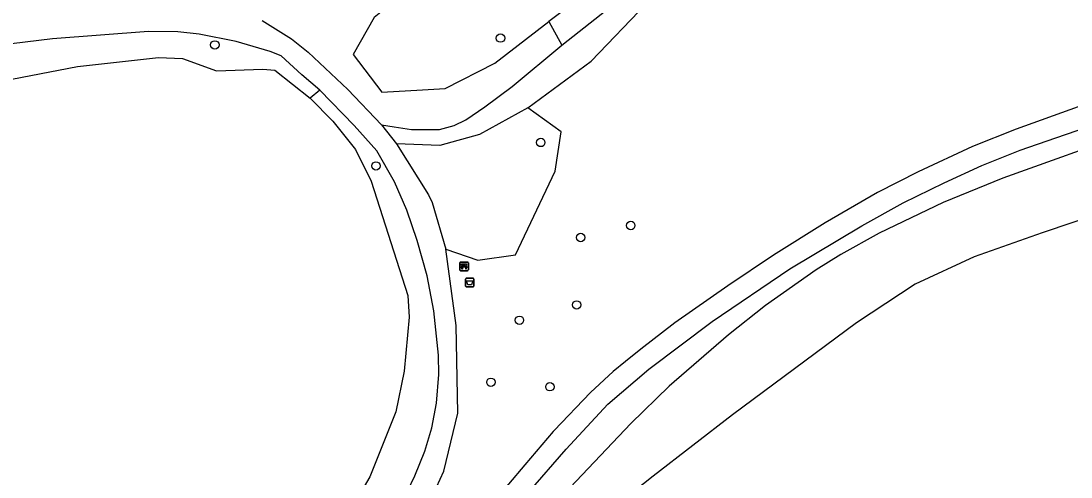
# Model space of a CAD drawing. Extents: x 158038 to 159242, y 380133 to 381214.
# Drawn here: x 158899.9 to 159022.4, y 380354.3 to 380407.5 of the extents above; entities that cross this region are included whole.
import ezdxf

# ---------------------------------------------------------------- set-up
doc = ezdxf.new("R2010")
doc.units = 0
for name, color, linetype in [('IMGEO_Afvalbak', 7, 'Continuous'), ('IMGEO_Bank', 7, 'Continuous'), ('IMGEO_Boom', 7, 'Continuous'), ('IMGEO_Fietspad_gesloten', 7, 'Continuous'), ('IMGEO_Groenvoorziening', 7, 'Continuous'), ('IMGEO_Meer_plas_ven_vijver', 7, 'Continuous'), ('IMGEO_Voetpad_halfverhard', 7, 'Continuous'), ('IMGEO_Waterloop', 7, 'Continuous')]:
    doc.layers.add(name, color=color, linetype=linetype)

msp = doc.modelspace()

# ---------------------------------------------------------------- linework, layer by layer
at = {"layer": 'IMGEO_Afvalbak'}
for p, q in [((158951.77, 380376.54), (158951.77, 380377.34)), ((158951.77, 380377.34), (158951.77, 380376.54)), ((158951.87, 380377.44), (158952.66, 380377.44)), ((158952.66, 380377.44), (158951.87, 380377.44)), ((158952.76, 380377.34), (158952.76, 380376.54)), ((158952.76, 380376.54), (158952.76, 380377.34)), ((158952.66, 380376.44), (158951.87, 380376.44)), ((158951.87, 380376.44), (158952.66, 380376.44))]:
    msp.add_line(p, q, dxfattribs=at)
msp.add_lwpolyline([(158951.91, 380377.16), (158952.62, 380377.16), (158952.47, 380376.68), (158952.06, 380376.68), (158951.91, 380377.16)], dxfattribs=at)
for centre, start, end in [((158951.87, 380377.34), 90, 180), ((158951.87, 380377.34), 90, 180), ((158952.66, 380377.34), 0, 90), ((158952.66, 380377.34), 360, 90), ((158951.87, 380376.54), 180, 270), ((158951.87, 380376.54), 180, 270), ((158952.66, 380376.54), 270, 0), ((158952.66, 380376.54), 270, 0)]:
    msp.add_arc(centre, 0.1, start, end, dxfattribs=at)
at = {"layer": 'IMGEO_Bank'}
for p, q in [((158951.11, 380378.4), (158951.11, 380379.24)), ((158951.11, 380379.24), (158951.11, 380378.4)), ((158951.18, 380379.33), (158952.02, 380379.33)), ((158952.02, 380379.33), (158951.18, 380379.33)), ((158952.03, 380378.33), (158951.19, 380378.33)), ((158951.19, 380378.33), (158952.03, 380378.33)), ((158951.8, 380378.73), (158951.41, 380378.73)), ((158951.42, 380378.83), (158951.42, 380378.94)), ((158951.46, 380378.94), (158951.46, 380378.83)), ((158951.75, 380378.95), (158951.47, 380378.95)), ((158951.47, 380378.83), (158951.75, 380378.83)), ((158951.76, 380378.83), (158951.76, 380378.94)), ((158951.8, 380378.94), (158951.8, 380378.83)), ((158952.11, 380379.25), (158952.11, 380378.41)), ((158952.11, 380378.41), (158952.11, 380379.25))]:
    msp.add_line(p, q, dxfattribs=at)
for points in [[(158951.36, 380378.73), (158951.21, 380378.73), (158951.32, 380378.83), (158951.41, 380378.83)], [(158951.41, 380378.95), (158951.32, 380378.95), (158951.32, 380379.11), (158951.89, 380379.11), (158951.89, 380378.95), (158951.81, 380378.95)], [(158951.41, 380378.72), (158951.41, 380378.51), (158951.36, 380378.51), (158951.36, 380378.72)], [(158951.81, 380378.83), (158951.89, 380378.83), (158952, 380378.73), (158951.86, 380378.73)], [(158951.85, 380378.72), (158951.85, 380378.51), (158951.81, 380378.51), (158951.81, 380378.72)]]:
    msp.add_lwpolyline(points, dxfattribs=at)
for centre, radius, start, end in [((158951.19, 380379.25), 0.0779, 92.4484, 184.2845), ((158951.19, 380379.25), 0.0779, 92.4484, 184.2845), ((158951.19, 380378.41), 0.0779, 182.4484, 274.2845), ((158951.19, 380378.41), 0.0779, 182.4484, 274.2845), ((158951.36, 380378.72), 0.00671, 2.8957, 87.1043), ((158951.41, 380378.94), 0.00671, 2.8957, 87.1043), ((158951.41, 380378.83), 0.00671, 272.8957, 357.1043), ((158951.41, 380378.72), 0.00671, 92.8957, 177.1043), ((158951.47, 380378.94), 0.00671, 92.8957, 177.1043), ((158951.47, 380378.83), 0.00671, 182.8957, 267.1043), ((158951.75, 380378.94), 0.00671, 2.8957, 87.1043), ((158951.75, 380378.83), 0.00671, 272.8957, 357.1043), ((158951.81, 380378.94), 0.00671, 92.8957, 177.1043), ((158951.81, 380378.83), 0.00671, 182.8957, 267.1043), ((158951.8, 380378.72), 0.00671, 2.8957, 87.1043), ((158951.86, 380378.72), 0.00671, 92.8957, 177.1043), ((158952.03, 380379.25), 0.0779, 2.4484, 94.2845), ((158952.03, 380379.25), 0.0779, 2.4484, 94.2845), ((158952.03, 380378.41), 0.0779, 272.4484, 4.2845), ((158952.03, 380378.41), 0.0779, 272.4484, 4.2845)]:
    msp.add_arc(centre, radius, start, end, dxfattribs=at)
at = {"layer": 'IMGEO_Boom'}
for centre in [(158955.86, 380405.47), (158922.55, 380404.67), (158960.55, 380393.29), (158941.34, 380390.55), (158971.05, 380383.6), (158965.21, 380382.2), (158964.74, 380374.33), (158958.06, 380372.54), (158954.74, 380365.31), (158961.62, 380364.78)]:
    msp.add_circle(centre, 0.489, dxfattribs=at)
at = {"layer": 'IMGEO_Fietspad_gesloten'}
for points in [[(158959.14, 380352.45), (158963.51, 380357.5), (158968.39, 380362.75), (158973.16, 380366.85), (158980.55, 380372.38), (158989.58, 380378.54), (158997.98, 380383.57), (159002.8, 380386.25), (159007.61, 380388.58), (159012, 380390.62), (159016.47, 380392.39), (159020.61, 380393.85), (159032.83, 380398.05), (159040.6, 380400.81), (159043.97, 380402.14)], [(159027.88, 380399.03), (159023.22, 380397.43), (159015.98, 380394.83), (159010.88, 380392.82), (159004.55, 380389.85), (158999.81, 380387.44), (158993.71, 380383.93), (158987.69, 380380.14), (158982.35, 380376.57), (158976.2, 380372.24), (158972.21, 380369.16), (158970.42, 380367.72), (158969.01, 380366.58), (158966.37, 380364.13), (158962.1, 380359.67), (158962.02, 380359.57), (158958.68, 380355.68), (158951.06, 380346.64), (158947.68, 380342.79), (158946.87, 380341.87), (158941.28, 380335.37), (158935.64, 380328.98)]]:
    msp.add_lwpolyline(points, dxfattribs=at)
at = {"layer": 'IMGEO_Groenvoorziening'}
for points in [[(158961.51, 380407.4), (158963.03, 380404.65)], [(158934.79, 380399.39), (158933.65, 380398.47)], [(159044.84, 380400.02), (159014.45, 380389.11), (159007.48, 380386.3), (159000, 380382.71), (158995.56, 380380.23), (158992.66, 380378.43), (158986.77, 380374.25), (158982.46, 380370.83), (158975.52, 380364.84), (158971.07, 380360.5), (158962.56, 380351.51), (158962.26, 380351.14)], [(158949.49, 380380.84), (158953.21, 380379.56), (158957.6, 380380.19), (158962.22, 380389.96), (158962.95, 380394.52), (158959.06, 380397.33)]]:
    msp.add_lwpolyline(points, dxfattribs=at)
at = {"layer": 'IMGEO_Meer_plas_ven_vijver'}
for points in [[(158855.3, 380394.16), (158880.77, 380397.5), (158893.39, 380399.63), (158906.53, 380402.16), (158915.96, 380403.2), (158918.76, 380403.07), (158922.75, 380401.65), (158928.15, 380401.86), (158929.56, 380401.71), (158933.65, 380398.47)], [(158933.65, 380398.47), (158936.3, 380395.79), (158938.95, 380392.47), (158940.78, 380388.79), (158945.07, 380375.42), (158945.21, 380372.9), (158944.64, 380366.62), (158943.67, 380361.84), (158940.64, 380354.27), (158937.67, 380349.23), (158932.77, 380343.58), (158930.07, 380341.63), (158927.84, 380340.3), (158924.97, 380338.94)]]:
    msp.add_lwpolyline(points, dxfattribs=at)
at = {"layer": 'IMGEO_Voetpad_halfverhard'}
for points in [[(158959.06, 380397.33), (158966.43, 380402.77), (158972.92, 380409.55), (158977.5, 380413.61), (158981.18, 380416.31), (158988.91, 380421.73), (158992.77, 380423.69), (159000, 380426.45), (159010.32, 380430.45)], [(158963.03, 380404.65), (158972.71, 380412.34), (158980.03, 380418.5), (158989.22, 380424.23)], [(158928.06, 380407.54), (158931.47, 380405.4), (158933.42, 380403.84), (158938.07, 380399.49), (158941.97, 380395.35)], [(158934.79, 380399.39), (158932.7, 380401.17), (158930.29, 380403.39), (158929, 380403.92), (158925.04, 380405.06), (158920.72, 380405.92), (158918.23, 380406.21), (158914.82, 380406.23), (158903.6, 380405.4), (158885.41, 380403.18), (158869.58, 380401.01), (158860.34, 380399.18), (158854, 380397.74)], [(158941.97, 380395.35), (158943.46, 380395.12), (158945.49, 380394.81), (158947.27, 380394.79), (158948.76, 380394.8), (158950.45, 380395.26), (158951.83, 380395.95), (158954.05, 380397.43), (158957.22, 380399.84), (158963.03, 380404.65)], [(158933.63, 380336.37), (158939.61, 380343.68), (158942, 380347.07), (158944.1, 380350.66), (158945.88, 380354.4), (158947.02, 380357.26), (158947.86, 380360), (158948.41, 380362.85), (158948.66, 380366.21), (158948.64, 380368.46), (158948.09, 380373.66), (158947.3, 380377.71), (158946.14, 380381.87), (158944.94, 380385.4), (158943.49, 380388.7), (158941.45, 380392.3), (158938.78, 380395.28), (158934.79, 380399.39)], [(158959.06, 380397.33), (158953.41, 380394.22), (158948.8, 380392.92), (158943.73, 380393.15)], [(158941.97, 380395.35), (158943.73, 380393.15)], [(158943.73, 380393.15), (158947.48, 380387.19), (158947.88, 380386.29), (158949.49, 380380.84)], [(158933.12, 380331.35), (158942.77, 380343.46), (158947.13, 380350.28), (158949.27, 380354.95), (158950.87, 380361.71), (158950.69, 380371.94), (158949.49, 380380.84)]]:
    msp.add_lwpolyline(points, dxfattribs=at)
at = {"layer": 'IMGEO_Waterloop'}
for points in [[(158946.38, 380412.11), (158952.68, 380417.2), (158968.21, 380426.67), (158979.61, 380432.89), (158990.55, 380437.47), (158998.25, 380440.14), (159003.3, 380441.18), (159006.6, 380441.96), (159007.23, 380441.51), (159007.36, 380441.21), (159007.28, 380438.26), (159007.13, 380436.44), (159004.17, 380434.81), (158995.29, 380432.29), (158989.52, 380427.71), (158976.2, 380417.94), (158965.99, 380410.84), (158961.51, 380407.4)], [(158946.38, 380412.11), (158941.14, 380407.88), (158938.68, 380403.56), (158942.02, 380399.15), (158946.75, 380399.43), (158949.42, 380399.59), (158955.19, 380402.55), (158961.51, 380407.4)], [(159036.61, 380391), (159030.28, 380387.42), (159026.18, 380385.17), (159019.03, 380382.74), (159011.1, 380379.95), (159004.2, 380376.75), (158997.39, 380372.23), (158982.93, 380361.51), (158973.65, 380354.35), (158967.64, 380349.55), (158960.25, 380342.02), (158954.74, 380334.33)]]:
    msp.add_lwpolyline(points, dxfattribs=at)

doc.saveas('drawing.dxf')
